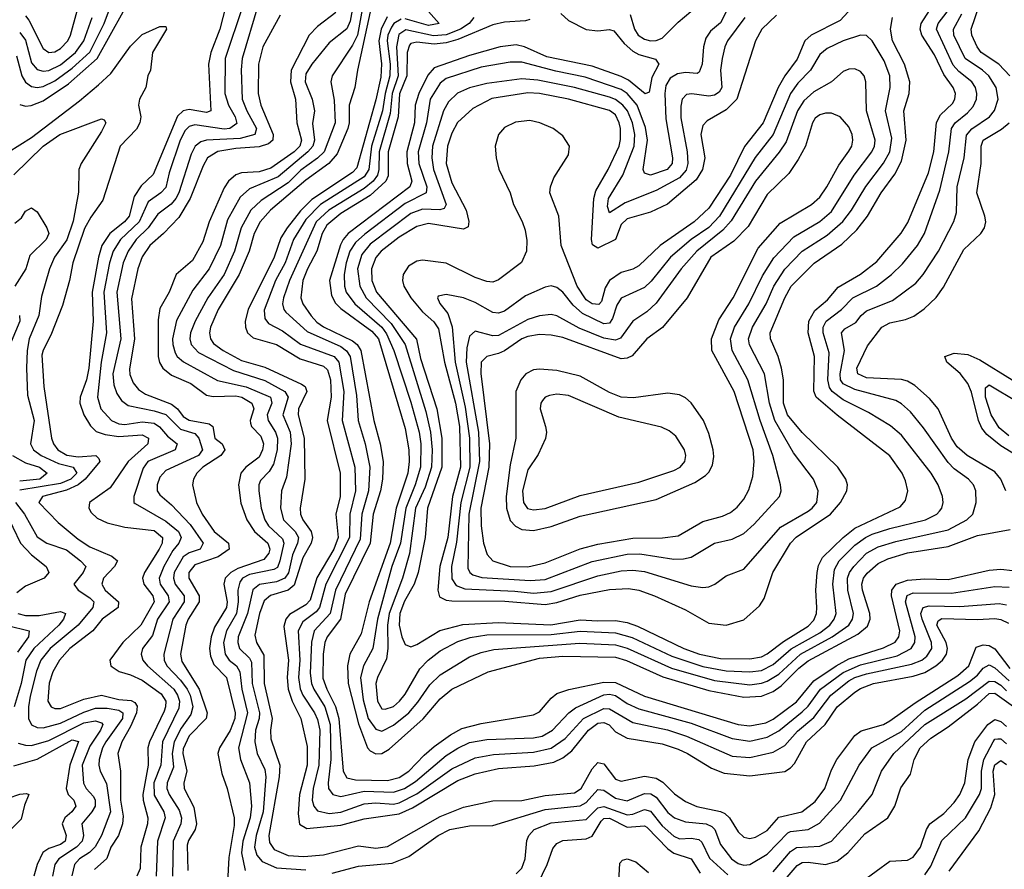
# Model space of a CAD drawing. Header units: inches. Extents: x 1173000 to 1307049, y 522583 to 678455.
# Tile 517 of 617: x 1203030 to 1206402, y 663174 to 666083. Entities that reach past the tile are written whole.
import ezdxf

# ---------------------------------------------------------------- set-up
doc = ezdxf.new("R2010")
doc.units = ezdxf.units.IN
doc.header["$MEASUREMENT"] = 0
doc.layers.add('B2606', color=7, linetype='Continuous')

msp = doc.modelspace()

# ---------------------------------------------------------------- linework, layer by layer
at = {"layer": 'B2606', "color": 5}
for points, elevation in [([(1204174, 666146), (1204162.1, 666077.9), (1204150, 666051.3), (1204090, 666003.2), (1204030, 665929.9), (1204010, 665897.7), (1204007.1, 665870), (1204031.1, 665810), (1204039.5, 665770), (1204033.1, 665726.9), (1204039.7, 665670), (1204033.7, 665650), (1204016.5, 665630), (1203915.7, 665544.3), (1203817, 665503), (1203785.6, 665474.4), (1203742.1, 665397.9), (1203717.4, 665310), (1203679.2, 665230), (1203623.4, 665156.6), (1203567.3, 665052.7), (1203553.8, 664990), (1203554.2, 664970), (1203562.1, 664942.1), (1203569.6, 664929.6), (1203591.5, 664911.5), (1203707, 664847), (1203806, 664826), (1203888.7, 664790), (1203893.5, 664770), (1203877.6, 664730), (1203880.4, 664710), (1203906, 664670), (1203912.5, 664650), (1203911.2, 664610), (1203898.7, 664561.3), (1203884.6, 664535.4), (1203854.9, 664505.1), (1203848.9, 664490), (1203849, 664470), (1203857.2, 664410), (1203869.1, 664370), (1203882.1, 664350), (1203930, 664305.6), (1203934.2, 664290), (1203921.4, 664230), (1203912.5, 664207.5), (1203900.3, 664199.7), (1203817.4, 664182.6), (1203793.6, 664170), (1203783.5, 664156.5), (1203777.3, 664130), (1203778.5, 664090), (1203772, 664050), (1203737.8, 663990), (1203727.7, 663950), (1203733.5, 663910), (1203747.3, 663890), (1203772.8, 663870), (1203783.5, 663850), (1203790.4, 663790), (1203809.8, 663710), (1203779.8, 663590), (1203786.2, 663550), (1203817.3, 663470), (1203823.7, 663390), (1203819.1, 663350), (1203793.9, 663270), (1203789.8, 663229.8), (1203802.7, 663170)], 1540), ([(1203019.3, 665959.3), (1203037.3, 665890), (1203050, 665868.3), (1203070, 665853.6), (1203090, 665850.3), (1203110, 665854.3), (1203150, 665873.6), (1203210, 665916.5), (1203270, 665971.8), (1203319.5, 666070), (1203334.6, 666110)], 1440), ([(1203030, 665792.4), (1203050, 665787), (1203069.3, 665789.3), (1203110, 665805.1), (1203196.6, 665863.4), (1203295.1, 665950), (1203384.8, 666110)], 1420), ([(1203050, 666095.7), (1203060.9, 666080.9), (1203110, 665983.9), (1203130, 665970.6), (1203150, 665972.9), (1203170, 665983.6), (1203194.4, 666010), (1203203.5, 666030), (1203227.3, 666112.7)], 1480), ([(1203735.4, 666130), (1203714.9, 666050), (1203684.9, 665970), (1203676.1, 665930), (1203684.7, 665770), (1203670, 665764.9), (1203610, 665775.1), (1203589.7, 665770.3), (1203570, 665752), (1203487.1, 665552.9), (1203446.1, 665513.9), (1203422.3, 665477.7), (1203405.3, 665410), (1203389.4, 665390.6), (1203338.5, 665350), (1203311.5, 665310), (1203299.6, 665270), (1203277.7, 665150), (1203281.3, 665050), (1203266.6, 664890), (1203258.4, 664850), (1203237.1, 664790), (1203236.1, 664770), (1203249.7, 664730), (1203272.3, 664692.3), (1203292.4, 664672.4), (1203322.7, 664662.7), (1203370, 664655.9), (1203450, 664661.7), (1203471.2, 664650), (1203469.2, 664630), (1203401.2, 664570), (1203340.1, 664479.9), (1203269.4, 664430), (1203266.9, 664410), (1203275.1, 664395.1), (1203295.5, 664375.5), (1203330, 664359.5), (1203390, 664345.7), (1203490, 664333.5), (1203518.7, 664310), (1203517.4, 664290), (1203507.7, 664270), (1203457.4, 664190), (1203450.4, 664170), (1203455.4, 664150), (1203486.3, 664110), (1203490.1, 664090), (1203445.4, 664010), (1203383.3, 663950), (1203338.9, 663890), (1203341.9, 663870), (1203346.5, 663866.5), (1203370.7, 663850.7), (1203410, 663840.1), (1203450, 663821.3), (1203514.5, 663774.5), (1203530, 663750), (1203529.8, 663730), (1203524.4, 663715.6), (1203474.3, 663610), (1203469, 663590), (1203470.2, 663530), (1203451.8, 663430), (1203452.8, 663410), (1203468.7, 663350), (1203467.2, 663330), (1203445.1, 663250), (1203443, 663177), (1203431.4, 663150)], 1420), ([(1203794.7, 666130), (1203733.4, 665950), (1203732.8, 665830), (1203745.6, 665790), (1203767.6, 665750), (1203773.1, 665726.9), (1203750.2, 665710), (1203730, 665708), (1203630, 665722.8), (1203610, 665716.5), (1203597, 665703), (1203580, 665670), (1203542, 665558), (1203530, 665507.8), (1203513.9, 665490), (1203470, 665458.5), (1203438.8, 665390), (1203375.5, 665330), (1203350, 665290), (1203338, 665250), (1203318.7, 665150), (1203327.8, 665010), (1203309, 664910), (1203296.4, 664790), (1203308.2, 664750), (1203344.3, 664710), (1203370, 664698.8), (1203390, 664696.3), (1203450, 664705.5), (1203490, 664700.7), (1203509.1, 664689.1), (1203536.2, 664656.2), (1203569, 664630), (1203563, 664610), (1203468.9, 664570), (1203453, 664547), (1203420.4, 664450), (1203421.1, 664430), (1203425.8, 664425.8), (1203530, 664366.2), (1203573.3, 664330), (1203583.3, 664310), (1203575.2, 664290), (1203555, 664265), (1203523.5, 664210), (1203508, 664170), (1203511.3, 664150), (1203538.6, 664110), (1203541.5, 664090), (1203502.1, 664030), (1203485.2, 663974.8), (1203451, 663930), (1203445.6, 663910), (1203451.7, 663890), (1203467.3, 663870), (1203557.8, 663790), (1203570.7, 663770), (1203577, 663750), (1203574.6, 663725.4), (1203519.3, 663610), (1203513.7, 663530), (1203488.9, 663470), (1203490, 663428.1), (1203523.5, 663370), (1203528, 663350), (1203502.5, 663270), (1203497, 663150)], 1440), ([(1203845.8, 666130), (1203791.6, 665950), (1203788.7, 665911.3), (1203792, 665810), (1203808.2, 665770), (1203841.2, 665710), (1203834.8, 665690), (1203784.7, 665675.3), (1203669.8, 665670.2), (1203650, 665664.3), (1203630.7, 665649.3), (1203617.6, 665622.4), (1203575, 665490), (1203564.6, 665470), (1203549.1, 665450.9), (1203503.1, 665416.9), (1203470.1, 665370), (1203428.7, 665330), (1203401, 665290), (1203384.4, 665250), (1203363.2, 665150), (1203376.1, 664990), (1203349.3, 664870), (1203352.9, 664832.9), (1203362.7, 664802.7), (1203378.9, 664778.9), (1203401.7, 664761.7), (1203490, 664743.4), (1203530, 664730.5), (1203580.6, 664680.6), (1203630, 664665.7), (1203643.4, 664650), (1203656.3, 664610), (1203641.8, 664590), (1203530, 664539.7), (1203510, 664516.8), (1203500.6, 664490), (1203500.8, 664470), (1203510, 664455.7), (1203550, 664422.1), (1203614.1, 664354.1), (1203658.8, 664290), (1203647.9, 664270), (1203610, 664257.7), (1203590, 664243.2), (1203559.2, 664190), (1203556.3, 664170), (1203562.7, 664150), (1203593.4, 664110), (1203593.4, 664090), (1203554.5, 664030), (1203523.4, 663910), (1203524.7, 663890), (1203533.9, 663870), (1203581.2, 663821.2), (1203603.4, 663790), (1203613.9, 663770), (1203622.4, 663730), (1203616.4, 663703.6), (1203583.1, 663656.9), (1203558.8, 663610), (1203552.7, 663570), (1203556.6, 663523.4), (1203534.6, 663470), (1203534.4, 663450), (1203542.2, 663430), (1203575.9, 663375.9), (1203583.7, 663350), (1203582.2, 663330), (1203556.1, 663270), (1203553.4, 663150)], 1460), ([(1204112.9, 666107.1), (1204050, 666058.8), (1204021.1, 666030), (1203959.2, 665910), (1203957.1, 665870), (1203974.1, 665810), (1203979.1, 665730), (1203995, 665670), (1203989.2, 665650), (1203970.3, 665629.7), (1203890, 665574.3), (1203850, 665562.2), (1203790, 665558.2), (1203770, 665551), (1203745.2, 665530), (1203730, 665507.4), (1203678.8, 665390), (1203657.6, 665322.4), (1203622.1, 665257.9), (1203566.3, 665210), (1203541.5, 665150), (1203510, 665093.3), (1203504.5, 665055.5), (1203504.5, 664930), (1203509.2, 664909.2), (1203520.3, 664890), (1203550, 664865.5), (1203616.6, 664836.6), (1203670, 664797.4), (1203692.7, 664792.7), (1203770, 664794.9), (1203790.6, 664790), (1203825.2, 664770), (1203831.7, 664750), (1203819.1, 664710), (1203821, 664701), (1203824.2, 664690), (1203856.4, 664656.4), (1203864.5, 664630), (1203861.7, 664610), (1203850, 664584.3), (1203804.1, 664550), (1203787.4, 664530), (1203779.4, 664490), (1203787.7, 664427.7), (1203807.8, 664370), (1203834.6, 664330), (1203880.2, 664290), (1203886.6, 664270), (1203883.3, 664256.7), (1203865.6, 664234.4), (1203776.8, 664203.2), (1203753.1, 664190), (1203734.1, 664170), (1203729.3, 664150), (1203740.8, 664090), (1203738.2, 664070), (1203696.8, 664003.2), (1203685.9, 663970), (1203680.4, 663930), (1203683.6, 663903.6), (1203695.4, 663875.4), (1203737.9, 663830), (1203768.3, 663710), (1203766.4, 663690), (1203750.6, 663649.4), (1203714.5, 663590), (1203708.1, 663570), (1203721.7, 663501.7), (1203740.9, 663450), (1203764.5, 663350), (1203764.1, 663324.1), (1203745.7, 663214.3), (1203741.7, 663130)], 1520), ([(1204205.2, 666130), (1204186.5, 666030), (1204170, 665995), (1204100.5, 665890), (1204095.3, 665870), (1204106.5, 665806.5), (1204110.1, 665730), (1204072.3, 665630), (1204050, 665607.9), (1203992.6, 665567.4), (1203950, 665524.5), (1203856.5, 665463.5), (1203822, 665430), (1203788.7, 665370), (1203765.8, 665290), (1203730, 665210), (1203674.2, 665130), (1203631, 665050), (1203615.2, 665010), (1203612.6, 664990), (1203616.7, 664970), (1203642.8, 664942.8), (1203761.7, 664881.7), (1203870, 664847.7), (1203938.1, 664810), (1203949.1, 664790), (1203931.7, 664730), (1203956, 664670), (1203959.3, 664630), (1203943.5, 664516.5), (1203926.2, 664470), (1203923.1, 664410), (1203933.7, 664370), (1203973.6, 664330), (1203984.6, 664310), (1203981.9, 664290), (1203963.8, 664250), (1203950.7, 664189.3), (1203938.1, 664170), (1203910, 664158.2), (1203850.9, 664149.1), (1203828.9, 664131.1), (1203810.7, 664049.3), (1203778.7, 663970), (1203776.5, 663950), (1203782.4, 663930), (1203816.7, 663896.7), (1203823.4, 663883.4), (1203826.3, 663810), (1203850.9, 663710), (1203850, 663690), (1203837.3, 663650), (1203835.7, 663610), (1203843.4, 663570), (1203870, 663515.2), (1203872.7, 663490), (1203863.4, 663370), (1203839.7, 663290), (1203833.9, 663250), (1203842.4, 663222.4), (1203860.8, 663200.8), (1203910, 663178.6), (1204010, 663172.3)], 1560), ([(1204230.7, 666110), (1204186.6, 665910), (1204177.5, 665850), (1204157.9, 665790), (1204157.9, 665730), (1204153.8, 665710), (1204117.2, 665622.8), (1204088.9, 665590), (1204010, 665532.7), (1203889.4, 665430.6), (1203853, 665390), (1203833.3, 665350), (1203815.8, 665290), (1203781.1, 665210), (1203709.5, 665090.5), (1203683.5, 665030), (1203679.9, 665010), (1203683, 664990), (1203694, 664974), (1203727, 664950), (1203790, 664916.3), (1203870, 664893.1), (1203995.1, 664835.1), (1204007.1, 664827.1), (1204012.9, 664810), (1203984.7, 664750), (1203983.5, 664730), (1204004.1, 664650), (1204006.1, 664510), (1203990.4, 664410), (1203991.8, 664390), (1203999.7, 664370), (1204028.2, 664330), (1204033.2, 664310), (1204028, 664290), (1204000.1, 664239.9), (1203970, 664147.1), (1203950, 664129.8), (1203888.8, 664111.2), (1203867.5, 664092.5), (1203850.7, 664050), (1203835.3, 663975.3), (1203841.5, 663950), (1203866.6, 663906.6), (1203866.9, 663810), (1203894.9, 663690), (1203889, 663650), (1203890, 663620.4), (1203921.2, 663530), (1203919, 663490), (1203883.2, 663290), (1203885.7, 663265.7), (1203902, 663242), (1203950, 663221.6), (1204002.9, 663217.1), (1204070, 663223.9), (1204190, 663253.9), (1204250, 663246.1), (1204290, 663251.4), (1204470, 663355.1), (1204550, 663386.3), (1204650, 663407.7), (1204750, 663409.8), (1204830, 663426.1), (1204930, 663435.6), (1204952.9, 663450), (1204990, 663518.2), (1205010, 663539.2), (1205030, 663535), (1205070, 663482.2), (1205090, 663475.3), (1205170, 663492.5), (1205210, 663485.8), (1205232.1, 663472.1), (1205272.5, 663432.5), (1205310, 663405.8), (1205349.3, 663389.3), (1205430, 663371.5), (1205444.6, 663364.6), (1205460.5, 663350), (1205490, 663301.6), (1205510, 663283.5), (1205530, 663279.1), (1205550, 663283.9), (1205590, 663307.2), (1205630, 663351.8), (1205709, 663371), (1205754.2, 663405.8), (1205787.7, 663450), (1205810, 663513.8), (1205828.3, 663550), (1205890, 663632), (1205911.9, 663648.1), (1205988.6, 663670), (1206010, 663681.6), (1206096.7, 663743.3), (1206243.2, 663836.8), (1206280.9, 663870), (1206305.8, 663934.2), (1206330, 663942.1), (1206350, 663939.9), (1206370, 663929.1), (1206421.2, 663861.2)], 1580), ([(1205449.2, 666110), (1205430, 666072.1), (1205396.3, 666043.7), (1205380.2, 666019.8), (1205372, 665990), (1205367.4, 665930), (1205357, 665903), (1205350, 665898.2), (1205310, 665902.1), (1205282.6, 665897.4), (1205257.8, 665882.2), (1205242.7, 665857.3), (1205239.4, 665830), (1205243.2, 665743.2), (1205265.1, 665610), (1205264.1, 665590), (1205247.9, 665570), (1205190.5, 665550.5), (1205170, 665557.6), (1205165.2, 665570), (1205179.6, 665670), (1205173.3, 665713.3), (1205144.7, 665790), (1205110, 665829.7), (1205090, 665843.9), (1204966.3, 665886.3), (1204866.6, 665906.6), (1204750, 665937.2), (1204710, 665937.1), (1204610, 665919.5), (1204490, 665881.1), (1204470, 665865.4), (1204436.3, 665810), (1204423.1, 665730), (1204394.4, 665630), (1204396.6, 665590), (1204424.6, 665510), (1204421.6, 665490), (1204350, 665452.9), (1204211.8, 665348.2), (1204180.3, 665319.7), (1204161, 665290), (1204147.7, 665250), (1204140.9, 665210), (1204142, 665170), (1204147.7, 665150), (1204177.6, 665110), (1204270, 665030), (1204286.5, 665006.5), (1204311.4, 664950), (1204370, 664773.6), (1204398, 664670), (1204404.2, 664630), (1204402.5, 664550), (1204384.9, 664490), (1204352.3, 664410), (1204334.3, 664290), (1204304.2, 664210), (1204254.9, 664030), (1204239.9, 663930), (1204206.9, 663870), (1204196.8, 663830), (1204206, 663754), (1204223.8, 663690), (1204250, 663653.2), (1204270, 663647.1), (1204310, 663667.2), (1204362.6, 663710), (1204393.8, 663746.2), (1204434.3, 663805.7), (1204470, 663839.5), (1204570, 663901.2), (1204610, 663916.6), (1204653.4, 663926.6), (1204948.1, 663948.1), (1205070, 663942.2), (1205110, 663931.4), (1205262.4, 663862.4), (1205410, 663820.4), (1205530, 663805.6), (1205570, 663810.5), (1205590, 663817.8), (1205630, 663842.4), (1205703.6, 663910), (1205812.2, 663970), (1205869.6, 664010), (1205882.3, 664030), (1205885.6, 664050), (1205866.5, 664130), (1205865.1, 664170), (1205872.3, 664190), (1205886.7, 664210), (1205930, 664255.6), (1205970, 664277.3), (1206030, 664295.9), (1206210, 664336.3), (1206273.7, 664370), (1206294.7, 664390), (1206306.1, 664430), (1206304, 664470), (1206296.5, 664490), (1206279.9, 664510), (1206230, 664545.4), (1206210, 664566.4), (1206125.2, 664685.2), (1206080.2, 664740.2), (1206050, 664767.8), (1206030, 664778.8), (1205890, 664816.5), (1205850, 664835.8), (1205841.4, 664850), (1205839.4, 664870), (1205854.4, 664950), (1205844.2, 665010), (1205856.2, 665023.8), (1205893.9, 665046.1), (1205911.8, 665070), (1205930, 665085.3), (1206019.1, 665120.9), (1206099.4, 665180.6), (1206124, 665210), (1206176.3, 665290), (1206228.9, 665391.1), (1206237.7, 665422.3), (1206241, 665510), (1206264, 665610), (1206272.4, 665687.6), (1206290.9, 665709.1), (1206351.3, 665750), (1206368.8, 665771.2), (1206381.2, 665810), (1206373.7, 665850), (1206349.2, 665890), (1206327.7, 665910), (1206267.8, 665950), (1206229.7, 666030), (1206227.6, 666050), (1206257.1, 666102.9)], 1740), ([(1205513.2, 666090), (1205454.5, 666010), (1205444.4, 665990), (1205435.3, 665950), (1205430.5, 665910), (1205434.6, 665850), (1205425.2, 665834.8), (1205410, 665824.4), (1205390, 665820.3), (1205331.7, 665828.3), (1205313.4, 665826.6), (1205299.1, 665810), (1205293.7, 665786.3), (1205293.7, 665746.3), (1205315.8, 665630), (1205318.1, 665590), (1205312.6, 665567.4), (1205290, 665540.6), (1205210, 665497.4), (1205104, 665456), (1205050, 665421), (1205043.4, 665443.4), (1205046.7, 665470), (1205095.5, 665550), (1205134.2, 665650), (1205136.2, 665690), (1205128.9, 665730), (1205111.5, 665770), (1205095.5, 665790), (1205070, 665809), (1205050, 665817.2), (1204930, 665850), (1204804.4, 665875.6), (1204750, 665880.5), (1204630, 665863.7), (1204570, 665849), (1204529.4, 665830.6), (1204498.5, 665801.5), (1204481.5, 665770), (1204444.2, 665650), (1204440.9, 665610), (1204447.1, 665570), (1204491.1, 665450), (1204484.2, 665435.8), (1204468.4, 665431.6), (1204410, 665434.1), (1204370, 665418.8), (1204230, 665313.8), (1204201.4, 665278.6), (1204186.9, 665230), (1204195.3, 665170), (1204216.1, 665130), (1204302.1, 665042.1), (1204349.8, 664970), (1204421, 664741), (1204437, 664670), (1204443.1, 664610), (1204440.6, 664550), (1204418.1, 664481.9), (1204385.9, 664410), (1204365.3, 664254.7), (1204341, 664170), (1204295.9, 664050), (1204289.5, 664010), (1204290.8, 663929.2), (1204285.9, 663894.1), (1204255.1, 663830), (1204250.1, 663810), (1204254.9, 663750), (1204270, 663722.9), (1204281.9, 663721.9), (1204310, 663731.7), (1204331, 663750), (1204350, 663773.3), (1204400.3, 663859.7), (1204429.4, 663890), (1204470, 663922.3), (1204530, 663954.2), (1204573, 663967), (1204630, 663976), (1204850, 663977.4), (1204950, 663989), (1205070, 663982.9), (1205127.8, 663967.8), (1205263.6, 663903.6), (1205370, 663867.8), (1205450, 663852.9), (1205530, 663849.4), (1205570, 663855), (1205610, 663875), (1205671.5, 663928.5), (1205770, 663982.9), (1205804.6, 664010), (1205819.3, 664030), (1205826.2, 664050), (1205815.2, 664150), (1205820.2, 664199.8), (1205836.7, 664230), (1205890, 664284), (1205926.4, 664310), (1205950, 664320.9), (1206010, 664340.6), (1206131.7, 664370), (1206170.8, 664389.2), (1206180.1, 664399.9), (1206187.9, 664410), (1206193.1, 664430), (1206190.5, 664450), (1206175.3, 664490), (1206151.3, 664530), (1206050, 664659.9), (1206011.8, 664691.8), (1205937.3, 664737.3), (1205850, 664781.5), (1205813, 664810), (1205803.4, 664823.4), (1205797.1, 664850), (1205802.1, 664942.1), (1205781.5, 665010), (1205781.5, 665030), (1205791.5, 665050), (1205844.7, 665090), (1205882.7, 665130), (1205964.7, 665170), (1206015.2, 665210), (1206053.1, 665246.9), (1206105, 665310), (1206128.8, 665350), (1206181.4, 665498.6), (1206211.8, 665630), (1206221.1, 665710), (1206233.4, 665730), (1206276.4, 665763.6), (1206295, 665785), (1206306.6, 665810), (1206308.1, 665830), (1206303.6, 665850), (1206291.1, 665870), (1206245.7, 665905.7), (1206227.1, 665927.1), (1206169.7, 666050.3), (1206175.2, 666070), (1206206.1, 666110)], 1760), ([(1205621.5, 666098.5), (1205571.6, 666050), (1205549.6, 666010), (1205485.5, 665810), (1205450, 665774.4), (1205384, 665736), (1205370, 665720.8), (1205362.8, 665690), (1205376.7, 665610), (1205368.1, 665570), (1205346.2, 665533.8), (1205249.1, 665450.9), (1205190, 665423.1), (1205110, 665400.3), (1205090, 665381.5), (1205070.2, 665329.8), (1205010, 665300.7), (1204991.7, 665311.7), (1204987.8, 665330), (1204995.9, 665470), (1205003, 665497), (1205045.2, 665570), (1205082.7, 665650), (1205087.8, 665672.2), (1205087.5, 665710), (1205083.4, 665730), (1205070, 665756.6), (1205050, 665771.5), (1204910, 665810.4), (1204810, 665830.2), (1204770, 665832.3), (1204646.8, 665813.2), (1204581.4, 665778.6), (1204529.8, 665730.2), (1204510, 665694), (1204494.6, 665650), (1204491.1, 665590), (1204510, 665523.6), (1204558.9, 665430), (1204568.4, 665391.6), (1204566.3, 665373.7), (1204550, 665365.9), (1204430, 665384.3), (1204390, 665374.8), (1204330, 665337.9), (1204268.4, 665290), (1204250, 665268.4), (1204234.7, 665230), (1204236.2, 665190), (1204252, 665150), (1204389, 664989), (1204402.9, 664922.9), (1204458.5, 664750), (1204476.1, 664650), (1204476.2, 664550), (1204426.9, 664410), (1204418.7, 664310), (1204394.9, 664190), (1204380.6, 664150), (1204348.2, 664091.8), (1204332.3, 664050), (1204329.8, 664010), (1204338.5, 663970), (1204350, 663943), (1204370, 663935.1), (1204390, 663943), (1204468.3, 663991.7), (1204547.8, 664012.2), (1204670, 664019.3), (1204848.8, 664011.2), (1204950, 664028.3), (1205010, 664024), (1205070, 664026.1), (1205110, 664018.7), (1205145.9, 664005.9), (1205304.8, 663930), (1205358.3, 663910), (1205430, 663895.2), (1205530, 663893.9), (1205570, 663901.7), (1205590, 663911.4), (1205646, 663954), (1205730, 664005.9), (1205750, 664027.2), (1205759, 664050), (1205760.5, 664070), (1205756.8, 664130), (1205761.2, 664190), (1205765.8, 664214.2), (1205778.9, 664241.1), (1205850.1, 664309.9), (1205890, 664341.3), (1206044.9, 664415.1), (1206063.8, 664436.2), (1206071.9, 664470), (1206064.1, 664504.1), (1206052.6, 664530), (1206010, 664589.9), (1205830, 664728.4), (1205757.2, 664790), (1205750.2, 664810.2), (1205752.3, 664930), (1205730.2, 665010), (1205732.9, 665050), (1205753.4, 665086.6), (1205796.2, 665123.8), (1205833.2, 665166.8), (1205910, 665210.8), (1205965.1, 665254.9), (1206048.7, 665351.3), (1206071.9, 665388.1), (1206142.1, 665557.9), (1206161, 665630), (1206170, 665730.2), (1206183.6, 665756.4), (1206224.1, 665795.9), (1206232.6, 665810), (1206234.5, 665830), (1206226.8, 665850), (1206194.6, 665894.6), (1206162.5, 665962.5), (1206119.5, 666030), (1206114.1, 666050), (1206117.6, 666070), (1206156.6, 666130)], 1780), ([(1205867, 666110), (1205839.8, 666080.2), (1205741, 666030), (1205718.7, 666010), (1205692.7, 665947.3), (1205650.2, 665889.8), (1205627, 665850), (1205576.7, 665730), (1205511.8, 665648.2), (1205464.7, 665550), (1205390, 665437.7), (1205340.1, 665390), (1205223.8, 665310), (1205150, 665239.5), (1205130, 665228.7), (1205090, 665217.1), (1205050.1, 665190), (1205035.4, 665164.6), (1205022.3, 665117.7), (1205013, 665107), (1204990, 665109.2), (1204970, 665123.5), (1204938.9, 665170), (1204883.9, 665310), (1204876.4, 665410), (1204845.9, 665490), (1204847.5, 665510), (1204859.4, 665540.6), (1204910, 665619.5), (1204913.4, 665650), (1204890, 665685), (1204857.3, 665710), (1204810.8, 665730), (1204777, 665737), (1204727.9, 665732.1), (1204690, 665713), (1204669.3, 665690), (1204658.6, 665650), (1204661.4, 665610), (1204671.3, 665571.3), (1204710.2, 665490), (1204721.2, 665450), (1204751.2, 665391.2), (1204761.4, 665361.4), (1204767, 665327), (1204765.8, 665290), (1204748.9, 665251.1), (1204670, 665191.8), (1204650, 665184.2), (1204630, 665186.1), (1204590, 665199.7), (1204490, 665249.5), (1204410, 665259.6), (1204390, 665256.2), (1204361.6, 665238.4), (1204343.4, 665210), (1204341.2, 665190), (1204345.3, 665170), (1204369.5, 665130), (1204410, 665082.9), (1204448.2, 665048.2), (1204464.1, 665024.1), (1204484.8, 664910), (1204522.3, 664770), (1204536, 664690), (1204540, 664550), (1204512.4, 664450), (1204496.5, 664310), (1204468.9, 664210), (1204462.2, 664130), (1204467.2, 664107.2), (1204490, 664095.1), (1204510, 664092.5), (1204691.7, 664091.7), (1204830, 664080.2), (1204870, 664087.3), (1204950, 664112.4), (1205050, 664131.7), (1205114.8, 664134.8), (1205150, 664129.3), (1205203.8, 664110), (1205310, 664061.9), (1205390, 664016.3), (1205450, 664009.1), (1205510, 664028.2), (1205563.8, 664076.2), (1205579.6, 664100.4), (1205609.6, 664190.4), (1205669.9, 664290), (1205689.4, 664310.6), (1205806.4, 664390), (1205841.3, 664430), (1205862.4, 664470), (1205865, 664490), (1205859.3, 664510), (1205832.1, 664550), (1205710, 664669), (1205659.4, 664730), (1205646.2, 664770), (1205645.4, 664850), (1205638.8, 664890), (1205627.7, 664930), (1205601.2, 664990), (1205600.5, 665010), (1205650, 665130.1), (1205672.6, 665170), (1205751, 665249), (1205845.8, 665314.2), (1205896.6, 665363.4), (1205933, 665410), (1205980.8, 665490), (1206026.7, 665553.3), (1206050, 665598.7), (1206066.4, 665670), (1206057.8, 665770), (1206076.6, 665830), (1206078.3, 665870), (1206059.9, 665930), (1206018.6, 666010), (1206011.9, 666050), (1206018.8, 666090)], 1820), ([(1204421, 666121), (1204467.1, 666070), (1204430, 666062.2), (1204350, 666085)], 1640), ([(1205120.5, 666100.5), (1205135.1, 666050), (1205148.4, 666030), (1205170, 666015.8), (1205190, 666010.1), (1205210, 666010.9), (1205230, 666019.5), (1205285.6, 666074.4), (1205350, 666128.9)], 1740), ([(1206420.5, 665890), (1206383.4, 665930), (1206323.3, 665970), (1206309.2, 665989.2), (1206290.9, 666030), (1206288.7, 666050), (1206315.5, 666130)], 1720), ([(1203030, 666038.4), (1203050, 666012.8), (1203070, 665935.3), (1203090, 665912), (1203110, 665906.2), (1203130, 665908.7), (1203170, 665928.5), (1203221.1, 665970), (1203250, 666010), (1203278.2, 666090)], 1460), ([(1203921.9, 666098.1), (1203863.2, 665990), (1203848, 665930), (1203847, 665830), (1203855.7, 665790), (1203898, 665690), (1203897.3, 665670), (1203882, 665658), (1203850, 665646.9), (1203770, 665641.5), (1203708.7, 665631.3), (1203673.5, 665610), (1203658.1, 665581.9), (1203614.2, 665470), (1203575.1, 665404.9), (1203522.4, 665350), (1203475.4, 665310), (1203448.9, 665271.1), (1203434.7, 665230), (1203413.2, 665126.8), (1203422.7, 664990), (1203406.4, 664886.4), (1203407.6, 664867.6), (1203418.9, 664838.9), (1203436.8, 664816.8), (1203460.4, 664800.4), (1203550, 664766.5), (1203570, 664750.1), (1203590, 664724.1), (1203610, 664711.4), (1203679.3, 664699.3), (1203690.9, 664690), (1203698.5, 664650), (1203723, 664630), (1203732.9, 664610), (1203718.3, 664590), (1203657.2, 664550), (1203636.6, 664530), (1203625.1, 664510), (1203621.6, 664490), (1203635, 664430), (1203654.5, 664390), (1203695.7, 664330), (1203745.2, 664290), (1203747.6, 664270), (1203710, 664243.2), (1203630, 664216.4), (1203609.5, 664190), (1203608.9, 664170), (1203644.8, 664110), (1203644.7, 664090), (1203607.2, 664030), (1203599.5, 664010), (1203580.2, 663910), (1203585, 663885), (1203644.2, 663790), (1203671.8, 663710), (1203668.5, 663690), (1203610, 663630.3), (1203590, 663586.6), (1203588.9, 663570), (1203602.4, 663510), (1203592.6, 663470), (1203593, 663450), (1203626.2, 663386.2), (1203635.6, 663330), (1203631.3, 663310), (1203607.7, 663272.3), (1203603.6, 663256.4), (1203606, 663170)], 1480), ([(1204288.1, 666091.9), (1204268.2, 666050), (1204260.4, 666010), (1204268.6, 665931.4), (1204266.3, 665886.3), (1204250, 665807.9), (1204184.9, 665575.1), (1204170, 665559.7), (1204030, 665467.2), (1203991.7, 665428.3), (1203945.8, 665370), (1203924.5, 665335.5), (1203901.5, 665270), (1203812.7, 665090), (1203801.9, 665050), (1203802.9, 665030), (1203810.6, 665010.6), (1203830, 664993), (1203910, 664970.9), (1203990, 664921), (1204070, 664896.8), (1204084.1, 664884.1), (1204094.8, 664850), (1204096.6, 664790), (1204082.6, 664710), (1204127, 664530), (1204127, 664450), (1204113, 664390), (1204121.2, 664310), (1204105.3, 664270), (1204047.9, 664172.1), (1204025.1, 664094.9), (1204010, 664078.7), (1203954.3, 664045.7), (1203941.1, 664030), (1203934.4, 664005.6), (1203950.2, 663890), (1203946.4, 663830), (1203949.5, 663790), (1203963.3, 663750), (1203992.9, 663690), (1204014.4, 663594.4), (1204014.2, 663530), (1203987.9, 663430), (1203983.7, 663363.7), (1203988.3, 663328.3), (1204013.1, 663313.1), (1204130, 663325.4), (1204210, 663346.7), (1204330, 663364), (1204375.4, 663384.6), (1204530, 663477.7), (1204590, 663501.2), (1204670, 663518.8), (1204792.2, 663527.8), (1204858.9, 663541.1), (1204890, 663555.6), (1204921.1, 663578.9), (1204977.8, 663650), (1205010, 663674), (1205030, 663675.9), (1205048.6, 663668.6), (1205070, 663644.5), (1205110, 663622.4), (1205230, 663603.3), (1205284.6, 663584.6), (1205317, 663570), (1205399.5, 663519.5), (1205442.9, 663502.9), (1205530, 663493.5), (1205650, 663509.1), (1205670, 663520.9), (1205684, 663536), (1205725.1, 663610), (1205788.1, 663670), (1205830, 663729.7), (1205890, 663779.9), (1205910, 663792.7), (1205954.3, 663810), (1206090, 663835), (1206130, 663847.3), (1206167.9, 663870), (1206190.5, 663889.5), (1206203.6, 663910), (1206207.2, 663930), (1206203.4, 663950), (1206171.2, 664010), (1206175, 664025), (1206187.9, 664032.1), (1206310, 664029.2), (1206370, 664032.5), (1206390, 664029.1), (1206416.3, 664016.3)], 1620), ([(1204336.1, 666083.9), (1204311.5, 666070), (1204302.9, 666057.1), (1204291.2, 666030), (1204288.3, 666010), (1204298.2, 665930), (1204297.1, 665890), (1204281.3, 665830), (1204272.1, 665770), (1204235.2, 665650), (1204225.4, 665570), (1204210, 665544.8), (1204060.6, 665450), (1204010, 665398.7), (1203967.2, 665330), (1203938.7, 665250), (1203906.6, 665190), (1203867.6, 665087.6), (1203870, 665059.6), (1203882.3, 665042.3), (1203930, 665017.6), (1203992.2, 664972.2), (1204106.8, 664930), (1204122.8, 664910), (1204140.1, 664810), (1204134.4, 664710), (1204177.8, 664550), (1204179.6, 664470), (1204160.5, 664390), (1204159.9, 664310), (1204078.1, 664150), (1204057, 664070), (1204044.8, 664055.2), (1203999.5, 664020.5), (1203983.6, 663990), (1203988.9, 663890), (1203985.2, 663830), (1203990, 663792.1), (1203999.6, 663770), (1204039.3, 663710), (1204050, 663686.4), (1204058.3, 663650), (1204054.7, 663530), (1204035.5, 663450), (1204032.1, 663410), (1204037.4, 663390), (1204050, 663374.1), (1204090, 663365.4), (1204130, 663369.8), (1204210, 663398.3), (1204250, 663401.1), (1204310, 663396.7), (1204330, 663401.1), (1204390, 663431.7), (1204510, 663517.7), (1204590, 663555), (1204653.1, 663566.9), (1204790, 663574.6), (1204850, 663589.1), (1204898.5, 663621.5), (1204961, 663690), (1205030, 663723.9), (1205050, 663722.7), (1205130, 663676.1), (1205249, 663651), (1205313.2, 663630), (1205470, 663561.5), (1205530, 663557.1), (1205610, 663574.6), (1205650, 663597.7), (1205693.3, 663646.7), (1205750, 663693.5), (1205807.9, 663770), (1205870, 663819.1), (1205890, 663830.2), (1205930, 663842.7), (1206084.2, 663875.9), (1206119.7, 663890), (1206136.9, 663903.1), (1206153.4, 663930), (1206153.1, 663950), (1206120.6, 664030), (1206116.6, 664050), (1206124.3, 664070), (1206144.6, 664075.4), (1206250, 664073.5), (1206384.1, 664084.1), (1206410, 664079.4)], 1640), ([(1204585.4, 666090), (1204568.8, 666070), (1204540.1, 666050), (1204490, 666030.8), (1204447.7, 666027.7), (1204352.5, 666047.5), (1204328.3, 666031.7), (1204320.6, 665990), (1204326.5, 665890), (1204305.2, 665830), (1204298.9, 665761.1), (1204260.6, 665630), (1204260.4, 665570), (1204255.6, 665550), (1204240.8, 665530), (1204210, 665504.7), (1204089, 665431), (1204045.8, 665390), (1203954.3, 665190), (1203933.2, 665130), (1203930.4, 665110), (1203935.1, 665090), (1203941.6, 665081.6), (1204014.8, 665014.8), (1204130, 664963.7), (1204149.1, 664949.1), (1204161.8, 664930), (1204184, 664796), (1204189, 664710), (1204213.3, 664630), (1204229.6, 664550), (1204224.7, 664470), (1204201.9, 664390), (1204196, 664304), (1204111, 664130), (1204093.4, 664050), (1204039, 663990), (1204029, 663951), (1204025.3, 663845.3), (1204029.2, 663810), (1204037, 663790), (1204075.4, 663730), (1204093.8, 663670), (1204095.3, 663550), (1204086.2, 663470), (1204087.9, 663450), (1204102.6, 663430), (1204130, 663423.6), (1204210, 663441.4), (1204310, 663437.6), (1204347.3, 663450), (1204385.8, 663474.2), (1204490, 663562.9), (1204530, 663588.8), (1204570, 663607.4), (1204630, 663618.2), (1204790, 663623.4), (1204819.4, 663630), (1204855, 663650), (1204910.7, 663709.3), (1204933.4, 663726.6), (1205030, 663771.1), (1205050, 663773.6), (1205070, 663768.5), (1205110, 663741.8), (1205150, 663723.3), (1205330, 663674.3), (1205470, 663621.3), (1205530, 663613), (1205590, 663626), (1205630, 663648.2), (1205710, 663712.7), (1205730, 663732.6), (1205772.6, 663790), (1205850, 663847.9), (1205910, 663873.4), (1206035, 663905), (1206082.8, 663930), (1206095.2, 663950), (1206097.1, 663970), (1206063.8, 664090), (1206069.2, 664110.8), (1206090, 664120.2), (1206221.1, 664118.9), (1206370, 664141.8), (1206419.2, 664139.2)], 1660), ([(1204777.2, 666082.8), (1204761.9, 666078.1), (1204690, 666074.6), (1204650, 666065.4), (1204530, 666014.8), (1204490, 666003.4), (1204450, 665999.3), (1204390, 666005.7), (1204370, 666001), (1204364.6, 665995.4), (1204356.8, 665970), (1204355.9, 665890), (1204331.1, 665828.9), (1204325.8, 665750), (1204291.5, 665630), (1204292.1, 665547.9), (1204283.4, 665530), (1204230, 665481), (1204130, 665418.5), (1204081.4, 665378.6), (1204065.8, 665350), (1204048, 665290), (1204015.7, 665230), (1203999.8, 665190), (1203993.3, 665130), (1203999.7, 665110), (1204028.6, 665068.6), (1204047.4, 665047.4), (1204070.7, 665030.7), (1204170, 664983.2), (1204185.8, 664970), (1204198.2, 664950), (1204242.7, 664710), (1204265, 664630), (1204275.3, 664570), (1204272.8, 664510), (1204265.1, 664470), (1204240.5, 664390), (1204229.8, 664290), (1204144.4, 664115.7), (1204128.3, 664030), (1204083.4, 663970), (1204075.1, 663950), (1204069.1, 663910.9), (1204068.6, 663828.6), (1204081.7, 663790), (1204111.5, 663731.5), (1204122.5, 663690), (1204138.1, 663510), (1204150, 663486.6), (1204179.8, 663479.8), (1204290, 663477.9), (1204330, 663488.6), (1204363, 663510), (1204414.9, 663565.1), (1204450, 663594.3), (1204505.5, 663634.5), (1204544.4, 663655.6), (1204610, 663673.1), (1204790, 663702.2), (1204810, 663712.7), (1204850, 663759.8), (1204870, 663775.5), (1204910.6, 663789.4), (1205030, 663814.2), (1205070, 663813.6), (1205170, 663766), (1205490, 663669.5), (1205530, 663664.8), (1205584.8, 663675.2), (1205610, 663688), (1205690, 663747.5), (1205750, 663818.6), (1205825.8, 663870), (1205870, 663894), (1205988.4, 663931.6), (1206028, 663952), (1206040.5, 663970), (1206044.5, 663990), (1206016.2, 664110), (1206017, 664130), (1206031.8, 664150), (1206070, 664163.3), (1206130, 664168.1), (1206210, 664166.3), (1206350, 664198.4), (1206390, 664201.7), (1206430, 664197.3)], 1680), ([(1204883.2, 666103.2), (1204910, 666079.8), (1204970, 666049.4), (1205010, 666044.6), (1205050, 666049.4), (1205064.5, 666044.5), (1205100.6, 666000.6), (1205130, 665974.3), (1205150, 665963.4), (1205206.9, 665946.9), (1205218.9, 665930), (1205195.3, 665884.7), (1205185.8, 665834.2), (1205171.7, 665828.3), (1205115.5, 665875.5), (1205090, 665888.1), (1204990, 665923.2), (1204835.3, 665955.3), (1204759.2, 665990), (1204730, 665996.3), (1204675, 665990), (1204570, 665960.3), (1204450, 665917.5), (1204427.5, 665892.5), (1204396.5, 665830), (1204384, 665790), (1204382.5, 665730), (1204355.5, 665630), (1204356.6, 665590), (1204372.4, 665530), (1204365.8, 665510), (1204155.1, 665350), (1204137.3, 665330), (1204128.2, 665311.8), (1204091.2, 665190), (1204097.9, 665137.9), (1204111.8, 665111.8), (1204130, 665093.8), (1204236.4, 665016.4), (1204258.3, 664990), (1204350, 664683.2), (1204363, 664610), (1204364, 664570), (1204358.9, 664530), (1204318.8, 664410), (1204298.4, 664290), (1204227.2, 664090), (1204199.9, 663980.1), (1204160.2, 663910), (1204152.2, 663870), (1204155.2, 663810), (1204190, 663671.3), (1204221.7, 663590), (1204230, 663579.2), (1204250, 663568.6), (1204270, 663570.1), (1204295.3, 663584.7), (1204411.4, 663688.6), (1204470, 663757.2), (1204510, 663790.9), (1204634.8, 663850), (1204810, 663897.2), (1204890, 663903.8), (1205070, 663900.6), (1205108.3, 663888.3), (1205232.5, 663832.5), (1205390, 663785.8), (1205510, 663762.6), (1205570, 663766), (1205610, 663783), (1205637.9, 663802.1), (1205698, 663862), (1205730, 663887.5), (1205900.9, 663979.1), (1205934, 664006), (1205942.9, 664030), (1205941.7, 664050), (1205916.3, 664130), (1205914.1, 664150), (1205919.7, 664170), (1205932.1, 664187.9), (1205970, 664221.1), (1206003, 664237), (1206070, 664257.5), (1206210, 664279), (1206310, 664316.3), (1206422.4, 664337.6)], 1720), ([(1202990, 665629), (1203070, 665678.8), (1203235.3, 665804.7), (1203300.3, 665859.7), (1203341.6, 665898.4), (1203410, 665992.3), (1203450, 666031.6), (1203510, 666058.9), (1203530, 666059.3), (1203533.1, 666050), (1203485, 665970), (1203477.7, 665910), (1203469.3, 665890), (1203461.8, 665850), (1203439.8, 665810), (1203436.6, 665790), (1203445.3, 665750), (1203441.6, 665730), (1203430, 665707.6), (1203374.6, 665650), (1203314.8, 665465.2), (1203273.1, 665406.9), (1203252.3, 665367.7), (1203211.6, 665250), (1203200.6, 665190), (1203176.3, 665103.7), (1203137.2, 665002.8), (1203110, 664951.7), (1203106.2, 664933.8), (1203113.1, 664826.9), (1203139, 664650), (1203145.5, 664630), (1203160.1, 664610), (1203191.3, 664591.3), (1203230, 664585.9), (1203290.2, 664590.2), (1203300.6, 664580.6), (1203303.9, 664570), (1203254.3, 664510), (1203230, 664490.5), (1203190, 664471.5), (1203108, 664450), (1203096.1, 664430), (1203161.4, 664361.4), (1203230, 664304.4), (1203270, 664278.3), (1203345.8, 664245.8), (1203364.6, 664230), (1203354.2, 664210), (1203316.6, 664170), (1203311.1, 664150), (1203322.5, 664130), (1203368.5, 664090), (1203366.7, 664070), (1203312.3, 664030), (1203280.1, 663990), (1203202.1, 663930), (1203165.9, 663890), (1203143.5, 663850), (1203131.5, 663811.5), (1203126.7, 663750), (1203138, 663730), (1203150, 663724.7), (1203170, 663724.7), (1203250, 663756.1), (1203310, 663770.3), (1203370, 663755.7), (1203411.9, 663751.9), (1203424.4, 663744.4), (1203432.4, 663732.4), (1203430.5, 663710), (1203410, 663662.7), (1203379.4, 663610), (1203366.2, 663570), (1203375.8, 663510), (1203374.9, 663410), (1203384.6, 663355.4), (1203382.5, 663330), (1203368.2, 663290), (1203342.5, 663250), (1203328.8, 663211.2), (1203286.5, 663173.5)], 1380), ([(1203010, 665551.6), (1203110, 665649.6), (1203167.9, 665690), (1203310, 665743.6), (1203319.7, 665739.7), (1203324.6, 665730), (1203310, 665699.2), (1203240.1, 665590), (1203232.1, 665570), (1203231.5, 665491.5), (1203212.6, 665392.6), (1203191.1, 665328.9), (1203149.3, 665270), (1203131.9, 665230), (1203105.2, 665134.8), (1203096, 665070), (1203062.3, 664990), (1203055.6, 664950), (1203053.1, 664890), (1203057, 664797), (1203079.5, 664710), (1203066.9, 664630), (1203076.9, 664610), (1203103.6, 664590), (1203162.6, 664562.6), (1203212.7, 664550), (1203225.6, 664530), (1203205.7, 664510), (1203170, 664494.3), (1203030, 664472)], 1360), ([(1206407.5, 664470), (1206390.3, 664510), (1206370, 664534.1), (1206274.3, 664590), (1206240.5, 664620.5), (1206221.4, 664650), (1206175.8, 664750), (1206146.2, 664786.2), (1206095.3, 664830), (1206070, 664844.6), (1206050, 664850.5), (1205930, 664856.7), (1205900.7, 664870), (1205897.2, 664890), (1205933.9, 664966.1), (1205982.5, 665030), (1206010, 665044.4), (1206063.7, 665056.3), (1206092, 665068), (1206127.5, 665092.5), (1206168.6, 665131.4), (1206193.6, 665166.4), (1206263.8, 665296.2), (1206321.4, 665350), (1206334.7, 665370), (1206338.6, 665390), (1206335.2, 665410), (1206308.1, 665490), (1206323.3, 665590), (1206322.5, 665650), (1206330, 665670.4), (1206392.8, 665707.2), (1206418.8, 665730)], 1720), ([(1203013.8, 665386.2), (1203035.9, 665404.1), (1203050, 665426.7), (1203070, 665438.7), (1203090, 665425.3), (1203123.5, 665370), (1203129.4, 665350), (1203120.5, 665330), (1203065.2, 665274.8), (1203050.9, 665230), (1203013.3, 665170)], 1340), ([(1203029.2, 665070), (1203030.4, 665050), (1203000.8, 664979.2)], 1340), ([(1206490, 664562.5), (1206390, 664623.3), (1206342.2, 664662.2), (1206324.5, 664684.5), (1206313.2, 664710), (1206290, 664807.2), (1206277.4, 664837.4), (1206250.9, 664870.9), (1206204.7, 664910), (1206198.5, 664930), (1206230, 664941), (1206276.7, 664936.7), (1206317.9, 664917.9), (1206429.4, 664850)], 1680), ([(1206417.4, 664657.4), (1206384.9, 664684.9), (1206356.7, 664730), (1206337.5, 664790), (1206337.9, 664822.1), (1206350, 664832.1), (1206450, 664773.5)], 1660), ([(1203005.8, 664590), (1203050, 664565.4), (1203098.4, 664550), (1203124.5, 664530), (1203099.4, 664510), (1203030, 664502.4)], 1340), ([(1203015.4, 664430), (1203046.5, 664390), (1203090, 664312.3), (1203122.8, 664290), (1203190, 664267.5), (1203238.8, 664230), (1203256.6, 664210), (1203247.9, 664190), (1203215, 664150), (1203230.8, 664130), (1203270, 664103.7), (1203283.4, 664090), (1203282.5, 664082.5), (1203280.9, 664070), (1203230.4, 664010), (1203134.8, 663930), (1203102.9, 663890), (1203087.4, 663852.6), (1203066.2, 663766.2), (1203059.9, 663730), (1203059.9, 663690), (1203070, 663668.7), (1203090, 663659.5), (1203110, 663658.2), (1203170, 663674.2), (1203250, 663712.3), (1203290, 663725.3), (1203330, 663726), (1203370, 663718.4), (1203383.2, 663710), (1203382.5, 663690), (1203325, 663610), (1203313.7, 663590), (1203301.8, 663550), (1203300.6, 663530), (1203305.5, 663510), (1203327.3, 663467.3), (1203340.7, 663370), (1203310.7, 663290), (1203288.8, 663251.2), (1203268.9, 663231.1), (1203234.3, 663210), (1203218.1, 663190), (1203208.4, 663151.6)], 1360), ([(1202980, 664400), (1203033.1, 664290), (1203069.9, 664249.9), (1203121, 664210), (1203130.1, 664190), (1203113.6, 664170), (1203050, 664143), (1203019.7, 664120.3)], 1340), ([(1203023.1, 664050), (1203050, 664043.3), (1203096.7, 664043.3), (1203170, 664056), (1203186.9, 664050), (1203179.7, 664030), (1203164.2, 664010), (1203078.4, 663930), (1203051.4, 663890), (1203035.1, 663810), (1203010.7, 663730)], 1340), ([(1202988.7, 664008.7), (1203062.1, 663990), (1203060.1, 663970), (1203022.3, 663917.7)], 1320), ([(1204099.6, 663160.4), (1204190, 663184.6), (1204305.3, 663194.7), (1204362.7, 663217.3), (1204462.8, 663290), (1204502.7, 663310), (1204570, 663322.7), (1204650, 663323.7), (1204830, 663378.6), (1204950, 663391.5), (1204970, 663402.3), (1205010, 663447.1), (1205030, 663444.5), (1205070, 663417.1), (1205110, 663407.9), (1205170, 663433), (1205191.8, 663431.8), (1205210, 663420.4), (1205250, 663367.8), (1205272.2, 663350), (1205310, 663336.8), (1205381.5, 663330), (1205400.8, 663320.8), (1205411, 663310), (1205430, 663259.2), (1205467.9, 663210), (1205490, 663193.6), (1205510, 663188.3), (1205530, 663190.8), (1205590, 663225.8), (1205661.1, 663298.9), (1205670, 663303.4), (1205730.4, 663309.6), (1205768.7, 663331.3), (1205840.7, 663410), (1205904.5, 663530), (1205947.8, 663590), (1206050, 663646), (1206130, 663718.7), (1206283.2, 663816.8), (1206310, 663837.9), (1206330, 663862.4), (1206350, 663873.4), (1206370, 663863.4), (1206418.7, 663818.7)], 1560), ([(1205610, 663165.7), (1205670, 663234.7), (1205690, 663248), (1205770, 663252.8), (1205810, 663270.6), (1205901.1, 663370), (1205949.3, 663430), (1205981.1, 663510), (1206023.9, 663570), (1206130, 663669.5), (1206270, 663757.7), (1206350, 663817.8), (1206370, 663816.6), (1206390, 663804.4), (1206410, 663784.3)], 1540), ([(1205610, 663091.3), (1205692.8, 663187.2), (1205710, 663197.2), (1205730, 663198.6), (1205790, 663190.1), (1205830, 663202.1), (1205866.3, 663230), (1205924.6, 663295.4), (1206003.6, 663350), (1206027.2, 663390), (1206047.4, 663452.6), (1206080.2, 663499.8), (1206093.5, 663550), (1206114, 663590), (1206150, 663622.5), (1206210, 663661.6), (1206310, 663738.8), (1206350, 663775.8), (1206370, 663776.4), (1206450, 663720.2)], 1520), ([(1203025.1, 663605.1), (1203050, 663598.3), (1203070, 663598.2), (1203130, 663614.7), (1203250, 663675.4), (1203290, 663682.6), (1203310, 663675.8), (1203314.6, 663670), (1203306.3, 663650), (1203270, 663595.9), (1203244, 663530), (1203248.9, 663468.9), (1203257.8, 663450), (1203282.6, 663422.6), (1203288.8, 663410), (1203288.8, 663390), (1203277.5, 663370), (1203242.7, 663330), (1203248.3, 663290), (1203244.3, 663270), (1203224.9, 663250), (1203164.6, 663210), (1203150.4, 663190), (1203142.2, 663150)], 1340), ([(1205870, 663099.4), (1206010, 663201.7), (1206070, 663205.6), (1206090, 663215.1), (1206115.5, 663250), (1206135.7, 663310), (1206147.2, 663330), (1206194.6, 663365.4), (1206230, 663402.4), (1206249.7, 663430.3), (1206266.5, 663470), (1206278.1, 663550), (1206301.1, 663610), (1206345.6, 663670), (1206370, 663686.2), (1206390, 663680.2), (1206410, 663662.8)], 1480), ([(1203010, 663527.5), (1203090, 663550.5), (1203210, 663616.6), (1203231.6, 663611.6), (1203201.7, 663530), (1203188.8, 663450), (1203196.1, 663430), (1203215.2, 663410), (1203221.8, 663390), (1203208.1, 663370), (1203184.6, 663350), (1203175.2, 663330), (1203188.8, 663290), (1203185.3, 663270), (1203170, 663258.7), (1203130, 663244.9), (1203108.9, 663231.1), (1203089.5, 663190), (1203078.1, 663150)], 1320), ([(1206130, 663155.3), (1206150, 663184.2), (1206187.5, 663272.5), (1206268.7, 663350), (1206316.5, 663430), (1206323.9, 663450), (1206323.9, 663510), (1206331.6, 663550), (1206363.3, 663610), (1206370, 663618.9), (1206380, 663620), (1206390, 663620.9), (1206410, 663603.7)], 1460), ([(1206212.6, 663167.4), (1206314.4, 663305.6), (1206355.9, 663384.1), (1206370, 663430), (1206363.7, 663510), (1206370, 663531.7), (1206390, 663546.7), (1206410, 663532.8)], 1440), ([(1202950, 663404.1), (1203030.7, 663430.7), (1203053.8, 663433.8), (1203061.8, 663430), (1203046.4, 663393.6), (1203034.9, 663345.1), (1202999.4, 663310)], 1280), ([(1204730, 663158.6), (1204750, 663177.3), (1204760.6, 663210), (1204767.3, 663272.7), (1204773.3, 663290), (1204791.8, 663310), (1204850, 663333), (1204970, 663344.2), (1205010, 663384.3), (1205030, 663389.2), (1205110, 663359.9), (1205130, 663362.1), (1205170, 663378.2), (1205190, 663373.1), (1205230, 663322.2), (1205270, 663286.8), (1205290, 663278.4), (1205330, 663280.6), (1205356.1, 663276.1), (1205366.2, 663266.2), (1205392.3, 663212.3), (1205454.8, 663154.8)], 1540), ([(1204790, 663092.7), (1204835.9, 663190), (1204855.5, 663244.5), (1204870, 663262.4), (1204890, 663272.4), (1204970, 663278), (1204990, 663286.8), (1205021, 663339), (1205030, 663347.9), (1205050, 663348.4), (1205110, 663318.3), (1205170, 663322.9), (1205178.1, 663318.1), (1205250, 663244.2), (1205270, 663229.2), (1205329.8, 663209.8), (1205360.8, 663160.8)], 1520), ([(1205080.4, 663110), (1205085.4, 663194.6), (1205094.4, 663205.6), (1205110, 663210.1), (1205139.9, 663199.9), (1205183.3, 663163.3)], 1480)]:
    msp.add_lwpolyline(points, dxfattribs=dict(at, elevation=elevation))
for points, elevation in [([(1205910, 666029.3), (1205849.9, 666009.9), (1205795.7, 665984.3), (1205770, 665963.6), (1205737.9, 665910), (1205695.1, 665864.9), (1205670.2, 665829.8), (1205610.6, 665690), (1205548.8, 665611.2), (1205426.3, 665410), (1205390, 665370.8), (1205330.1, 665330), (1205258.9, 665270), (1205192.9, 665187.1), (1205170, 665166), (1205090, 665129.3), (1205075.2, 665104.8), (1205060.2, 665059.8), (1205050, 665043.8), (1205030, 665041.3), (1204957.1, 665077.1), (1204925.4, 665105.4), (1204890, 665149.9), (1204870, 665165.3), (1204850, 665171.2), (1204830, 665166.9), (1204762.8, 665137.2), (1204690, 665084.3), (1204670, 665077.3), (1204650, 665080.4), (1204590, 665114.1), (1204550, 665129.9), (1204490, 665141.2), (1204463.7, 665136.3), (1204460.3, 665130), (1204468.9, 665111.1), (1204496.1, 665076.1), (1204511.5, 665031.5), (1204521.9, 664910), (1204555.9, 664755.9), (1204570.4, 664650), (1204571.5, 664550), (1204540.7, 664430), (1204526.1, 664293.9), (1204508.5, 664210), (1204510, 664168.6), (1204524.9, 664144.9), (1204554.1, 664134.1), (1204726.2, 664126.2), (1204790, 664119), (1204850, 664124.5), (1205010, 664178.2), (1205090, 664195.1), (1205130, 664198.4), (1205170, 664193.6), (1205330, 664144.5), (1205370, 664138.1), (1205390, 664140.9), (1205410.5, 664149.5), (1205450, 664178.4), (1205510, 664201.5), (1205635.2, 664344.8), (1205730, 664399.7), (1205744.3, 664410), (1205759.4, 664430), (1205764.3, 664470), (1205748.7, 664510), (1205680.1, 664600.1), (1205616.6, 664710), (1205598.4, 664770), (1205580.4, 664870), (1205529.5, 664969.5), (1205526.3, 664990), (1205539.6, 665030), (1205586.4, 665110), (1205613, 665170), (1205650, 665227.9), (1205710.2, 665289.8), (1205795.3, 665344.7), (1205848.5, 665391.5), (1205879.1, 665430), (1205928, 665512), (1205988.6, 665591.4), (1206009.7, 665630), (1206017.2, 665677.2), (1205995.4, 665770), (1206011, 665850), (1206010.3, 665890), (1205990, 665941.4), (1205950, 666009.8), (1205930, 666028.3)], 1840), ([(1205890, 665913.8), (1205870, 665913), (1205850, 665904.8), (1205810.2, 665870), (1205750, 665835.4), (1205715, 665805), (1205693.5, 665770), (1205655.2, 665664.8), (1205631.1, 665628.9), (1205550, 665529.9), (1205466.6, 665393.4), (1205438.3, 665361.7), (1205349.5, 665290), (1205295.1, 665230), (1205210, 665111.9), (1205177.5, 665082.5), (1205129.8, 665050.2), (1205087.5, 664992.5), (1205070, 664985.2), (1205030, 664992.7), (1204946.5, 665026.5), (1204870, 665069.1), (1204850, 665073.2), (1204810, 665069.2), (1204770, 665056.4), (1204670, 665001.4), (1204650, 665000.3), (1204590, 665016.4), (1204570, 664998.8), (1204561.1, 664958.9), (1204559.5, 664910), (1204601.8, 664670), (1204604.9, 664570), (1204567.9, 664390), (1204565, 664205), (1204571.2, 664190), (1204582.2, 664182.2), (1204612.3, 664172.3), (1204777.9, 664162.1), (1204830, 664166.3), (1204990, 664227.3), (1205110, 664252.2), (1205154, 664254), (1205270, 664236.1), (1205303.6, 664236.4), (1205330, 664242), (1205409.8, 664290), (1205470, 664304), (1205510, 664323.4), (1205545.1, 664354.9), (1205631.8, 664450), (1205637.8, 664470), (1205635.9, 664490), (1205609.4, 664590.6), (1205565.8, 664710), (1205524.1, 664850), (1205469.6, 664950), (1205464.2, 664990), (1205478.1, 665030), (1205526.9, 665110), (1205574, 665206), (1205613, 665267), (1205680.7, 665339.3), (1205770, 665391.7), (1205810, 665426.2), (1205887.6, 665550), (1205948.2, 665630), (1205957.1, 665650), (1205959.6, 665670), (1205929.5, 665770.5), (1205928.1, 665870), (1205922.4, 665890), (1205910, 665905.7)], 1860), ([(1205790, 665762.1), (1205770, 665757.2), (1205754.3, 665745.7), (1205744.7, 665730), (1205721.5, 665650), (1205696.4, 665603.6), (1205664.3, 665555.7), (1205590, 665484.2), (1205525.3, 665374.7), (1205475.3, 665324.7), (1205397.5, 665270), (1205316.2, 665130), (1205231.5, 665028.5), (1205178.2, 664990), (1205128, 664932), (1205110, 664923.3), (1205090, 664921.7), (1204890, 664994.2), (1204850, 665003), (1204810, 665004.2), (1204770, 664998.3), (1204750, 664990.2), (1204690, 664949), (1204670, 664939.5), (1204630, 664929.9), (1204610.1, 664910), (1204609, 664871), (1204638.5, 664630), (1204636.4, 664550), (1204609.8, 664409.8), (1204610, 664350), (1204618.4, 664290), (1204631.2, 664251.2), (1204650.9, 664230), (1204710, 664210.1), (1204770, 664209.6), (1204830, 664222.6), (1204950, 664270.9), (1205010, 664287.3), (1205130, 664307.2), (1205231.9, 664308.1), (1205284.6, 664315.4), (1205370, 664364.4), (1205436.7, 664383.3), (1205464.4, 664395.6), (1205486.8, 664413.2), (1205510, 664441.3), (1205527.1, 664472.9), (1205540.9, 664519.1), (1205545.5, 664570), (1205541.9, 664610), (1205477.1, 664810), (1205400.3, 664950), (1205399.4, 664990), (1205424.8, 665055.2), (1205473.9, 665130), (1205559.2, 665300.8), (1205633.9, 665386.1), (1205742.2, 665450), (1205770, 665475.3), (1205794.5, 665510), (1205835.2, 665584.8), (1205870, 665632.1), (1205879.4, 665650), (1205883.1, 665670), (1205880.4, 665690), (1205870, 665715.9), (1205839.8, 665750), (1205810, 665762)], 1880), ([(1204810, 664886.4), (1204790, 664884), (1204763.9, 664870), (1204745.9, 664850), (1204729.4, 664810), (1204728.8, 664650), (1204710, 664558), (1204696.5, 664450), (1204697.2, 664410), (1204710, 664368.1), (1204728.1, 664348.1), (1204750, 664337), (1204790, 664333.7), (1204850, 664348), (1204950, 664383), (1205210, 664439.7), (1205341.7, 664498.3), (1205378.5, 664521.5), (1205390, 664532.9), (1205402.6, 664557.4), (1205407.3, 664587.3), (1205405.4, 664610), (1205390, 664666), (1205371.3, 664710), (1205330, 664770.6), (1205310, 664788.2), (1205290, 664797.9), (1205250, 664804.4), (1205132.6, 664787.4), (1205090, 664790.6), (1205050, 664806.6), (1204950, 664861.8), (1204870, 664881.4)], 1920), ([(1204870, 664800.5), (1204844.1, 664795.9), (1204830.1, 664789.9), (1204820.8, 664779.2), (1204814.5, 664770), (1204812.2, 664750), (1204830.7, 664690), (1204834.2, 664670), (1204831.1, 664648.9), (1204805.7, 664594.3), (1204770, 664540.9), (1204751.5, 664470), (1204755.7, 664430), (1204769.4, 664409.4), (1204790, 664404), (1204830, 664408.9), (1204950, 664453.9), (1205150, 664498.9), (1205270, 664539.6), (1205292.3, 664550), (1205308.4, 664570), (1205311.1, 664590), (1205306.4, 664610), (1205276.6, 664656.6), (1205254.7, 664674.7), (1205228, 664688), (1205081.9, 664721.9), (1204910, 664795.7)], 1940)]:
    msp.add_lwpolyline(points, close=True, dxfattribs=dict(at, elevation=elevation))

doc.saveas('drawing.dxf')
